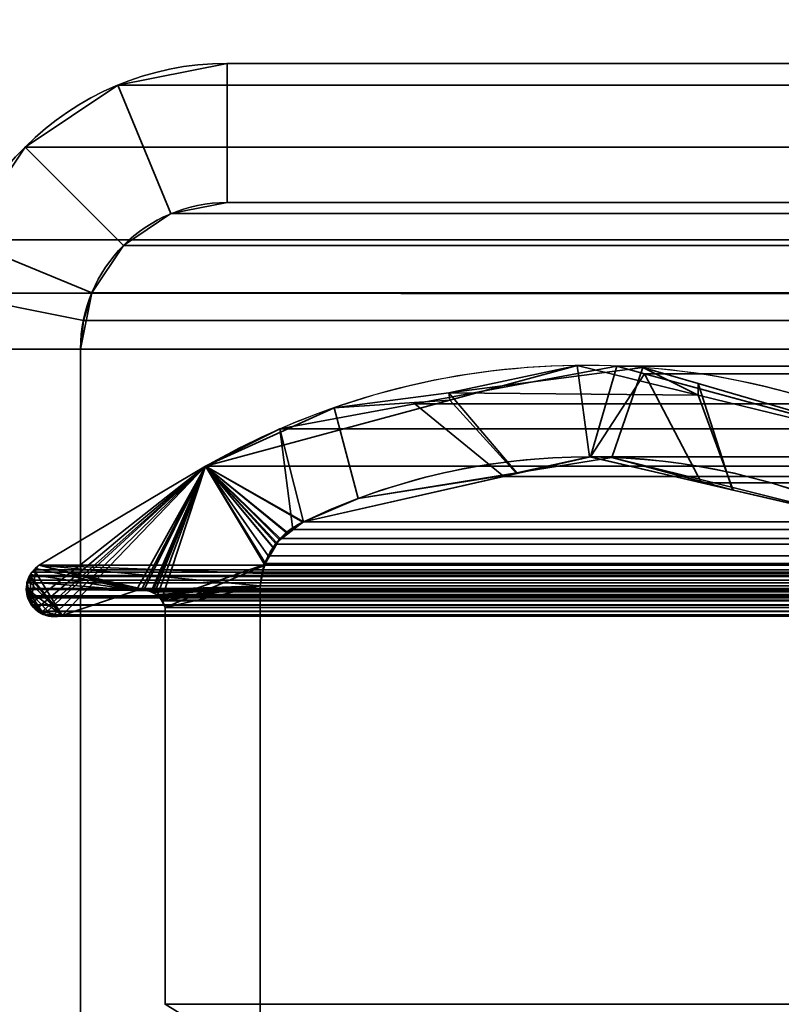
# Model space of a CAD drawing. Header units: millimetres. Extents: x -503 to 6703, y -110 to 193.
# Tile 373 of 656: x 1136.34 to 1144.55, y 7.35 to 17.97. Entities that reach past the tile are written whole.
import ezdxf

# ---------------------------------------------------------------- set-up
doc = ezdxf.new("R2010")
doc.units = ezdxf.units.MM
doc.layers.add('151', color=7, linetype='Continuous', true_color=0xffffff)

# ---------------------------------------------------------------- blocks, each defined once
blk = doc.blocks.new('UG_SURFACE_002')
at = {"layer": '151', "color": 252, "linetype": 'Continuous', "lineweight": 35}
for points in [[(2052.5, -14, 2212.25), (2052.5, 174.4, 2212.25), (947.5, 174.4, 2212.25), (947.5, -14, 2212.25)], [(1097.5, -14, 2062.25), (1097.5, 174.4, 2062.25), (1902.5, 174.4, 2062.25), (1902.5, -14, 2062.25)]]:
    blk.add_3dface(points, dxfattribs=at)
blk = doc.blocks.new('UG_SURFACE_166')
at = {"layer": '151', "color": 252, "linetype": 'Continuous', "lineweight": 35}
for points in [[(1138.58, 17.5, 2018.67), (1138.58, 17.5, -7.75), (1137.401, 17.266, -7.75), (1137.401, 17.266, 2019.849)], [(1138.58, 17.5, 2018.67), (1137.401, 17.266, 2019.849), (1137.975, 15.88, 2019.275), (1138.58, 16, 2018.67)], [(1138.58, 16, -7.75), (1137.975, 15.88, -7.75), (1137.401, 17.266, -7.75), (1138.58, 17.5, -7.75)], [(1138.58, 17.5, 2018.67), (1146.533, 17.5, 2010.717), (1146.533, 17.5, -7.75), (1138.58, 17.5, -7.75)], [(1138.58, 16, 2018.67), (1146.533, 16, 2010.717), (1146.533, 17.5, 2010.717), (1138.58, 17.5, 2018.67)], [(1138.58, 17.5, -7.75), (1146.533, 17.5, -7.75), (1146.533, 16, -7.75), (1138.58, 16, -7.75)], [(1137.401, 17.266, 2019.849), (1137.401, 17.266, -7.75), (1136.402, 16.598, -7.75), (1136.402, 16.598, 2020.848)], [(1137.401, 17.266, 2019.849), (1136.402, 16.598, 2020.848), (1137.463, 15.537, 2019.787), (1137.975, 15.88, 2019.275)], [(1137.975, 15.88, -7.75), (1137.463, 15.537, -7.75), (1136.402, 16.598, -7.75), (1137.401, 17.266, -7.75)], [(1136.402, 16.598, 2020.848), (1136.402, 16.598, -7.75), (1135.734, 15.599, -7.75), (1135.734, 15.599, 2021.516)], [(1137.12, 15.025, 2020.13), (1137.463, 15.537, 2019.787), (1136.402, 16.598, 2020.848), (1135.734, 15.599, 2021.516)], [(1135.734, 15.599, -7.75), (1136.402, 16.598, -7.75), (1137.463, 15.537, -7.75), (1137.12, 15.025, -7.75)], [(1137.975, 15.88, 2019.275), (1137.975, 15.88, -7.75), (1138.58, 16, -7.75), (1138.58, 16, 2018.67)], [(1138.58, 16, 2018.67), (1138.58, 16, -7.75), (1146.533, 16, -7.75), (1146.533, 16, 2010.717)], [(1137.463, 15.537, 2019.787), (1137.463, 15.537, -7.75), (1137.975, 15.88, -7.75), (1137.975, 15.88, 2019.275)], [(1135.5, 14.42, -7.75), (1135.734, 15.599, -7.75), (1137.12, 15.025, -7.75), (1137, 14.42, -7.75)], [(1137.03, 14.728, 2020.22), (1137.12, 15.025, 2020.13), (1135.734, 15.599, 2021.516), (1135.559, 15.021, 2021.691)], [(1137.12, 15.025, 2020.13), (1137.12, 15.025, -7.75), (1137.463, 15.537, -7.75), (1137.463, 15.537, 2019.787)], [(1137, 14.42, 2020.25), (1137.03, 14.728, 2020.22), (1135.559, 15.021, 2021.691), (1135.5, 14.42, 2021.75)], [(1137, 14.42, -7.75), (1137.12, 15.025, -7.75), (1137.12, 15.025, 2020.13)], [(1137.12, 15.025, 2020.13), (1137.03, 14.728, 2020.22), (1137, 14.42, -7.75)], [(1137.03, 14.728, 2020.22), (1137, 14.42, 2020.25), (1137, 14.42, -7.75)], [(1135.5, 14.42, 2021.75), (1135.5, -25.92, 2021.75), (1137, -25.92, 2020.25), (1137, 14.42, 2020.25)], [(1137, 14.42, -7.75), (1137, -25.92, -7.75), (1135.5, -25.92, -7.75), (1135.5, 14.42, -7.75)], [(1137, 14.42, -7.75), (1137, -13, 1106), (1137, -13, 1072.25)], [(1137, 14.42, -7.75), (1137, -13, 1152), (1137, -13, 1106)], [(1137, -13, 1072.25), (1137, -13, 1026.25), (1137, 14.42, -7.75)], [(1137, -13, 1026.25), (1137, -13.152, 1025.485), (1137, 14.42, -7.75)], [(1137, 14.42, -7.75), (1137, -25.92, 673.339), (1137, -25.92, 332.794)], [(1137, 14.42, 2020.25), (1137, -13.152, 1152.765), (1137, -13, 1152)], [(1137, -25.92, 673.339), (1137, 14.42, -7.75), (1137, -13.586, 1024.836)], [(1137, 14.42, 2020.25), (1137, -13.586, 1153.414), (1137, -13.152, 1152.765)], [(1137, -13, 1152), (1137, 14.42, -7.75), (1137, 14.42, 2020.25)], [(1137, -25.92, 332.794), (1137, -25.92, -7.75), (1137, 14.42, -7.75)], [(1137, -13.152, 1025.485), (1137, -13.586, 1024.836), (1137, 14.42, -7.75)], [(1137, 14.42, 2020.25), (1137, -24.765, 1153.848), (1137, -24, 1154)], [(1137, 14.42, 2020.25), (1137, -15, 1154), (1137, -14.235, 1153.848)], [(1137, 14.42, 2020.25), (1137, -25.414, 1153.414), (1137, -24.765, 1153.848)], [(1137, -24, 1154), (1137, -15, 1154), (1137, 14.42, 2020.25)], [(1137, 14.42, 2020.25), (1137, -25.92, 1694.972), (1137, -25.92, 1354.428)], [(1137, -14.235, 1153.848), (1137, -13.586, 1153.414), (1137, 14.42, 2020.25)], [(1137, 14.42, 2020.25), (1137, -25.92, 2020.25), (1137, -25.92, 1694.972)], [(1137, -25.92, 1354.428), (1137, -25.92, 1152.56), (1137, -25.848, 1152.765), (1137, 14.42, 2020.25)], [(1137, -25.848, 1152.765), (1137, -25.414, 1153.414), (1137, 14.42, 2020.25)]]:
    blk.add_3dface(points, dxfattribs=at)
blk = doc.blocks.new('UG_SURFACE_167')
at = {"layer": '151', "color": 252, "linetype": 'Continuous', "lineweight": 35}
for points in [[(1138.58, 17.5, 2018.67), (1138.58, 17.5, -7.75), (1137.401, 17.266, -7.75), (1137.401, 17.266, 2019.849)], [(1138.58, 17.5, 2018.67), (1137.401, 17.266, 2019.849), (1137.975, 15.88, 2019.275), (1138.58, 16, 2018.67)], [(1138.58, 16, -7.75), (1137.975, 15.88, -7.75), (1137.401, 17.266, -7.75), (1138.58, 17.5, -7.75)], [(1138.58, 17.5, 2018.67), (1146.533, 17.5, 2010.717), (1146.533, 17.5, -7.75), (1138.58, 17.5, -7.75)], [(1138.58, 16, 2018.67), (1146.533, 16, 2010.717), (1146.533, 17.5, 2010.717), (1138.58, 17.5, 2018.67)], [(1138.58, 17.5, -7.75), (1146.533, 17.5, -7.75), (1146.533, 16, -7.75), (1138.58, 16, -7.75)], [(1137.401, 17.266, 2019.849), (1137.401, 17.266, -7.75), (1136.402, 16.598, -7.75), (1136.402, 16.598, 2020.848)], [(1137.401, 17.266, 2019.849), (1136.402, 16.598, 2020.848), (1137.463, 15.537, 2019.787), (1137.975, 15.88, 2019.275)], [(1137.975, 15.88, -7.75), (1137.463, 15.537, -7.75), (1136.402, 16.598, -7.75), (1137.401, 17.266, -7.75)], [(1136.402, 16.598, 2020.848), (1136.402, 16.598, -7.75), (1135.734, 15.599, -7.75), (1135.734, 15.599, 2021.516)], [(1137.12, 15.025, 2020.13), (1137.463, 15.537, 2019.787), (1136.402, 16.598, 2020.848), (1135.734, 15.599, 2021.516)], [(1135.734, 15.599, -7.75), (1136.402, 16.598, -7.75), (1137.463, 15.537, -7.75), (1137.12, 15.025, -7.75)], [(1137.975, 15.88, 2019.275), (1137.975, 15.88, -7.75), (1138.58, 16, -7.75), (1138.58, 16, 2018.67)], [(1138.58, 16, 2018.67), (1138.58, 16, -7.75), (1146.533, 16, -7.75), (1146.533, 16, 2010.717)], [(1137.463, 15.537, 2019.787), (1137.463, 15.537, -7.75), (1137.975, 15.88, -7.75), (1137.975, 15.88, 2019.275)], [(1135.5, 14.42, -7.75), (1135.734, 15.599, -7.75), (1137.12, 15.025, -7.75), (1137, 14.42, -7.75)], [(1137.03, 14.728, 2020.22), (1137.12, 15.025, 2020.13), (1135.734, 15.599, 2021.516), (1135.559, 15.021, 2021.691)], [(1137.12, 15.025, 2020.13), (1137.12, 15.025, -7.75), (1137.463, 15.537, -7.75), (1137.463, 15.537, 2019.787)], [(1137, 14.42, 2020.25), (1137.03, 14.728, 2020.22), (1135.559, 15.021, 2021.691), (1135.5, 14.42, 2021.75)], [(1137, 14.42, -7.75), (1137.12, 15.025, -7.75), (1137.12, 15.025, 2020.13)], [(1137.12, 15.025, 2020.13), (1137.03, 14.728, 2020.22), (1137, 14.42, -7.75)], [(1137.03, 14.728, 2020.22), (1137, 14.42, 2020.25), (1137, 14.42, -7.75)], [(1135.5, 14.42, 2021.75), (1135.5, -25.92, 2021.75), (1137, -25.92, 2020.25), (1137, 14.42, 2020.25)], [(1137, 14.42, -7.75), (1137, -25.92, -7.75), (1135.5, -25.92, -7.75), (1135.5, 14.42, -7.75)], [(1137, 14.42, -7.75), (1137, -13, 1106), (1137, -13, 1072.25)], [(1137, 14.42, -7.75), (1137, -13, 1152), (1137, -13, 1106)], [(1137, -13, 1072.25), (1137, -13, 1026.25), (1137, 14.42, -7.75)], [(1137, -13, 1026.25), (1137, -13.152, 1025.485), (1137, 14.42, -7.75)], [(1137, 14.42, -7.75), (1137, -25.92, 673.339), (1137, -25.92, 332.794)], [(1137, 14.42, 2020.25), (1137, -13.152, 1152.765), (1137, -13, 1152)], [(1137, -25.92, 673.339), (1137, 14.42, -7.75), (1137, -13.586, 1024.836)], [(1137, 14.42, 2020.25), (1137, -13.586, 1153.414), (1137, -13.152, 1152.765)], [(1137, -13, 1152), (1137, 14.42, -7.75), (1137, 14.42, 2020.25)], [(1137, -25.92, 332.794), (1137, -25.92, -7.75), (1137, 14.42, -7.75)], [(1137, -13.152, 1025.485), (1137, -13.586, 1024.836), (1137, 14.42, -7.75)], [(1137, 14.42, 2020.25), (1137, -24.765, 1153.848), (1137, -24, 1154)], [(1137, 14.42, 2020.25), (1137, -15, 1154), (1137, -14.235, 1153.848)], [(1137, 14.42, 2020.25), (1137, -25.414, 1153.414), (1137, -24.765, 1153.848)], [(1137, -24, 1154), (1137, -15, 1154), (1137, 14.42, 2020.25)], [(1137, 14.42, 2020.25), (1137, -25.92, 1694.972), (1137, -25.92, 1354.428)], [(1137, -14.235, 1153.848), (1137, -13.586, 1153.414), (1137, 14.42, 2020.25)], [(1137, 14.42, 2020.25), (1137, -25.92, 2020.25), (1137, -25.92, 1694.972)], [(1137, -25.92, 1354.428), (1137, -25.92, 1152.56), (1137, -25.848, 1152.765), (1137, 14.42, 2020.25)], [(1137, -25.848, 1152.765), (1137, -25.414, 1153.414), (1137, 14.42, 2020.25)]]:
    blk.add_3dface(points, dxfattribs=at)
blk = doc.blocks.new('UG_SURFACE_168')
at = {"layer": '151', "color": 252, "linetype": 'Continuous', "lineweight": 35}
for points in [[(1861.42, 17.5, 2018.67), (1138.58, 17.5, 2018.67), (1137.401, 17.266, 2019.849), (1862.599, 17.266, 2019.849)], [(1138.58, 16, 2018.67), (1137.975, 15.88, 2019.275), (1137.401, 17.266, 2019.849), (1138.58, 17.5, 2018.67)], [(1138.58, 17.5, 2018.67), (1861.42, 17.5, 2018.67), (1853.467, 17.5, 2010.717), (1146.533, 17.5, 2010.717)], [(1138.58, 17.5, 2018.67), (1146.533, 17.5, 2010.717), (1146.533, 16, 2010.717), (1138.58, 16, 2018.67)], [(1862.599, 17.266, 2019.849), (1137.401, 17.266, 2019.849), (1136.402, 16.598, 2020.848), (1863.598, 16.598, 2020.848)], [(1137.975, 15.88, 2019.275), (1137.463, 15.537, 2019.787), (1136.402, 16.598, 2020.848), (1137.401, 17.266, 2019.849)], [(1863.598, 16.598, 2020.848), (1136.402, 16.598, 2020.848), (1135.734, 15.599, 2021.516), (1864.266, 15.599, 2021.516)], [(1135.734, 15.599, 2021.516), (1136.402, 16.598, 2020.848), (1137.463, 15.537, 2019.787), (1137.12, 15.025, 2020.13)], [(1862.025, 15.88, 2019.275), (1137.975, 15.88, 2019.275), (1138.58, 16, 2018.67), (1861.42, 16, 2018.67)], [(1138.58, 16, 2018.67), (1146.533, 16, 2010.717), (1853.467, 16, 2010.717), (1861.42, 16, 2018.67)], [(1862.537, 15.537, 2019.787), (1137.463, 15.537, 2019.787), (1137.975, 15.88, 2019.275), (1862.025, 15.88, 2019.275)], [(1864.441, 15.021, 2021.691), (1864.266, 15.599, 2021.516), (1135.734, 15.599, 2021.516), (1135.559, 15.021, 2021.691)], [(1135.559, 15.021, 2021.691), (1135.734, 15.599, 2021.516), (1137.12, 15.025, 2020.13), (1137.03, 14.728, 2020.22)], [(1862.88, 15.025, 2020.13), (1137.12, 15.025, 2020.13), (1137.463, 15.537, 2019.787), (1862.537, 15.537, 2019.787)], [(1135.559, 15.021, 2021.691), (1135.5, 14.42, 2021.75), (1864.5, 14.42, 2021.75)], [(1135.5, 14.42, 2021.75), (1135.559, 15.021, 2021.691), (1137.03, 14.728, 2020.22), (1137, 14.42, 2020.25)], [(1135.559, 15.021, 2021.691), (1864.5, 14.42, 2021.75), (1864.441, 15.021, 2021.691)], [(1137.03, 14.728, 2020.22), (1137.12, 15.025, 2020.13), (1862.88, 15.025, 2020.13), (1862.97, 14.728, 2020.22)], [(1863, 14.42, 2020.25), (1137, 14.42, 2020.25), (1137.03, 14.728, 2020.22)], [(1862.97, 14.728, 2020.22), (1863, 14.42, 2020.25), (1137.03, 14.728, 2020.22)], [(1135.5, -25.92, 2021.75), (1864.5, -25.92, 2021.75), (1864.5, 14.42, 2021.75), (1135.5, 14.42, 2021.75)], [(1135.5, -25.92, 2021.75), (1135.5, 14.42, 2021.75), (1137, 14.42, 2020.25), (1137, -25.92, 2020.25)], [(1137, -25.92, 2020.25), (1137, 14.42, 2020.25), (1863, 14.42, 2020.25), (1863, -25.92, 2020.25)]]:
    blk.add_3dface(points, dxfattribs=at)
blk = doc.blocks.new('UG_SURFACE_196')
at = {"layer": '151', "color": 7, "linetype": 'Continuous', "lineweight": 35}
for points in [[(1140.969, 13.947, -7.75), (1142.354, 14.243, 2014.896), (1143.659, 13.923, 2013.591)], [(1140.969, 13.947, -7.75), (1140.98, 13.87, 2016.269), (1142.354, 14.243, 2014.896)], [(1141.698, 13.077, 2015.552), (1142.488, 13.256, 2014.762), (1142.354, 14.243, 2014.896), (1140.98, 13.87, 2016.269)], [(1143.659, 13.923, 2013.591), (1142.354, 14.243, 2014.896), (1142.488, 13.256, 2014.762), (1144.035, 12.898, 2013.215)], [(1143.659, 13.923, 2013.591), (1143.063, 14.22, -7.75), (1140.969, 13.947, -7.75)], [(1140.969, 13.947, -7.75), (1143.063, 14.22, -7.75), (1142.727, 13.252, -7.75), (1141.704, 13.085, -7.75)], [(1144.019, 12.929, -7.75), (1142.727, 13.252, -7.75), (1143.063, 14.22, -7.75), (1143.657, 14.047, -7.75)], [(1143.659, 13.923, 2013.591), (1143.657, 14.047, -7.75), (1143.063, 14.22, -7.75)], [(1143.657, 14.047, -7.75), (1143.659, 13.923, 2013.591), (1146.337, 13.267, 2010.913)], [(1146.337, 13.267, 2010.913), (1146.337, 13.267, -7.75), (1143.657, 14.047, -7.75)], [(1143.657, 14.047, -7.75), (1146.337, 13.267, -7.75), (1145.568, 12.543, -7.75), (1144.019, 12.929, -7.75)], [(1140.98, 13.87, 2016.269), (1140.969, 13.947, -7.75), (1139.735, 13.786, -7.75)], [(1141.704, 13.085, -7.75), (1139.991, 12.807, -7.75), (1139.735, 13.786, -7.75), (1140.969, 13.947, -7.75)], [(1144.035, 12.898, 2013.215), (1145.568, 12.543, 2011.682), (1146.337, 13.267, 2010.913), (1143.659, 13.923, 2013.591)], [(1138.348, 13.155, -7.75), (1138.348, 13.155, 2018.902), (1140.98, 13.87, 2016.269)], [(1140.98, 13.87, 2016.269), (1139.735, 13.786, -7.75), (1138.348, 13.155, -7.75)], [(1140.98, 13.87, 2016.269), (1138.348, 13.155, 2018.902), (1139.405, 12.557, 2017.845), (1141.698, 13.077, 2015.552)], [(1138.348, 13.155, -7.75), (1139.735, 13.786, -7.75), (1139.991, 12.807, -7.75), (1139.405, 12.557, -7.75)], [(1142.488, 13.256, 2014.762), (1141.698, 13.077, 2015.552), (1141.704, 13.085, -7.75)], [(1142.488, 13.256, 2014.762), (1141.704, 13.085, -7.75), (1142.727, 13.252, -7.75)], [(1144.035, 12.898, 2013.215), (1142.488, 13.256, 2014.762), (1142.727, 13.252, -7.75)], [(1142.727, 13.252, -7.75), (1144.019, 12.929, -7.75), (1144.035, 12.898, 2013.215)], [(1138.348, 13.155, 2018.902), (1136.464, 11.674, 2020.787), (1136.471, 11.658, 2020.779), (1136.522, 11.614, 2020.728)], [(1136.464, 11.674, 2020.787), (1138.348, 13.155, 2018.902), (1136.555, 12.088, 2020.694), (1136.517, 12.051, 2020.733)], [(1138.348, 13.155, 2018.902), (1136.522, 11.614, 2020.728), (1136.567, 11.573, 2020.683)], [(1136.555, 12.088, 2020.694), (1138.348, 13.155, 2018.902), (1138.348, 13.155, -7.75), (1136.555, 12.088, -7.75)], [(1139.086, 12.27, -7.75), (1138.979, 12.088, -7.75), (1136.555, 12.088, -7.75), (1138.348, 13.155, -7.75)], [(1136.567, 11.573, 2020.683), (1136.598, 11.558, 2020.652), (1136.603, 11.557, 2020.647), (1138.348, 13.155, 2018.902)], [(1138.348, 13.155, 2018.902), (1136.603, 11.557, 2020.647), (1136.701, 11.544, 2020.55)], [(1138.348, 13.155, 2018.902), (1136.701, 11.544, 2020.55), (1136.752, 11.537, 2020.498), (1136.803, 11.548, 2020.447)], [(1136.803, 11.548, 2020.447), (1137.6, 11.817, 2019.65), (1138.348, 13.155, 2018.902)], [(1137.6, 11.817, 2019.65), (1137.656, 11.826, 2019.594), (1138.348, 13.155, 2018.902)], [(1138.348, 13.155, 2018.902), (1137.656, 11.826, 2019.594), (1137.681, 11.821, 2019.569)], [(1138.348, 13.155, 2018.902), (1137.681, 11.821, 2019.569), (1137.76, 11.804, 2019.49)], [(1137.76, 11.804, 2019.49), (1137.777, 11.8, 2019.473), (1138.348, 13.155, 2018.902)], [(1138.348, 13.155, 2018.902), (1137.777, 11.8, 2019.473), (1137.796, 11.79, 2019.454)], [(1138.348, 13.155, 2018.902), (1137.796, 11.79, 2019.454), (1137.826, 11.76, 2019.424)], [(1137.826, 11.76, 2019.424), (1137.874, 11.715, 2019.376), (1138.348, 13.155, 2018.902)], [(1138.982, 12.095, 2018.268), (1138.348, 13.155, 2018.902), (1137.874, 11.715, 2019.376), (1137.877, 11.708, 2019.373)], [(1138.348, 13.155, -7.75), (1139.405, 12.557, -7.75), (1139.237, 12.434, -7.75)], [(1138.348, 13.155, -7.75), (1139.141, 12.365, -7.75), (1139.086, 12.27, -7.75)], [(1139.237, 12.434, -7.75), (1139.141, 12.365, -7.75), (1138.348, 13.155, -7.75)], [(1138.348, 13.155, 2018.902), (1139.395, 12.552, 2017.855), (1139.405, 12.557, 2017.845)], [(1138.348, 13.155, 2018.902), (1139.114, 12.333, 2018.136), (1139.235, 12.427, 2018.014)], [(1139.235, 12.427, 2018.014), (1139.395, 12.552, 2017.855), (1138.348, 13.155, 2018.902)], [(1138.348, 13.155, 2018.902), (1138.982, 12.095, 2018.268), (1139.08, 12.271, 2018.17)], [(1139.08, 12.271, 2018.17), (1139.114, 12.333, 2018.136), (1138.348, 13.155, 2018.902)], [(1141.698, 13.077, 2015.552), (1139.405, 12.557, 2017.845), (1139.991, 12.807, -7.75)], [(1139.991, 12.807, -7.75), (1141.704, 13.085, -7.75), (1141.698, 13.077, 2015.552)], [(1144.019, 12.929, -7.75), (1145.568, 12.543, -7.75), (1145.568, 12.543, 2011.682)], [(1145.568, 12.543, 2011.682), (1144.035, 12.898, 2013.215), (1144.019, 12.929, -7.75)], [(1139.405, 12.557, 2017.845), (1139.405, 12.557, -7.75), (1139.991, 12.807, -7.75)], [(1139.395, 12.552, 2017.855), (1139.235, 12.427, 2018.014), (1139.237, 12.434, -7.75)], [(1139.237, 12.434, -7.75), (1139.405, 12.557, -7.75), (1139.405, 12.557, 2017.845)], [(1139.405, 12.557, 2017.845), (1139.395, 12.552, 2017.855), (1139.237, 12.434, -7.75)], [(1139.235, 12.427, 2018.014), (1139.114, 12.333, 2018.136), (1139.141, 12.365, -7.75)], [(1139.141, 12.365, -7.75), (1139.237, 12.434, -7.75), (1139.235, 12.427, 2018.014)], [(1139.114, 12.333, 2018.136), (1139.08, 12.271, 2018.17), (1139.086, 12.27, -7.75)], [(1139.086, 12.27, -7.75), (1139.141, 12.365, -7.75), (1139.114, 12.333, 2018.136)], [(1138.979, 12.086, -7.75), (1138.979, 12.088, -7.75), (1139.08, 12.271, 2018.17)], [(1139.08, 12.271, 2018.17), (1138.982, 12.095, 2018.268), (1138.979, 12.086, -7.75)], [(1138.979, 12.088, -7.75), (1139.086, 12.27, -7.75), (1139.08, 12.271, 2018.17)], [(1136.464, 11.674, 2020.787), (1136.517, 12.051, 2020.733), (1136.467, 12.004, 2020.783), (1136.46, 11.988, 2020.79)], [(1136.461, 11.988, -7.75), (1136.46, 11.988, 2020.79), (1136.467, 12.004, 2020.783)], [(1137.6, 11.817, -7.75), (1136.461, 11.988, -7.75), (1136.467, 12.003, -7.75), (1136.518, 12.052, -7.75)], [(1136.467, 12.004, 2020.783), (1136.467, 12.003, -7.75), (1136.461, 11.988, -7.75)], [(1136.517, 12.051, 2020.733), (1136.518, 12.052, -7.75), (1136.467, 12.003, -7.75)], [(1136.467, 12.003, -7.75), (1136.467, 12.004, 2020.783), (1136.517, 12.051, 2020.733)], [(1136.518, 12.052, -7.75), (1136.517, 12.051, 2020.733), (1136.555, 12.088, 2020.694)], [(1136.555, 12.088, 2020.694), (1136.555, 12.088, -7.75), (1136.518, 12.052, -7.75)], [(1136.518, 12.052, -7.75), (1136.555, 12.088, -7.75), (1137.6, 11.817, -7.75)], [(1136.555, 12.088, -7.75), (1138.979, 12.088, -7.75), (1138.979, 12.086, -7.75)], [(1136.555, 12.088, -7.75), (1137.704, 11.823, -7.75), (1137.682, 11.822, -7.75)], [(1136.555, 12.088, -7.75), (1138.938, 11.866, -7.75), (1137.704, 11.823, -7.75)], [(1137.682, 11.822, -7.75), (1137.6, 11.817, -7.75), (1136.555, 12.088, -7.75)], [(1138.979, 12.086, -7.75), (1138.938, 11.866, -7.75), (1136.555, 12.088, -7.75)], [(1137.877, 11.708, 2019.373), (1137.911, 11.633, 2019.339), (1138.98, 12.086, 2018.27), (1138.982, 12.095, 2018.268)], [(1138.938, 11.866, 2018.312), (1138.98, 12.086, 2018.27), (1137.911, 11.633, 2019.339)], [(1138.938, 11.866, -7.75), (1138.979, 12.086, -7.75), (1138.98, 12.086, 2018.27)], [(1138.98, 12.086, 2018.27), (1138.938, 11.866, 2018.312), (1138.938, 11.866, -7.75)], [(1138.982, 12.095, 2018.268), (1138.98, 12.086, 2018.27), (1138.979, 12.086, -7.75)], [(1136.464, 11.674, 2020.787), (1136.425, 11.911, 2020.825), (1136.424, 11.909, 2020.826), (1136.415, 11.83, 2020.835)], [(1136.42, 11.83, -7.75), (1136.415, 11.83, 2020.835), (1136.424, 11.909, 2020.826)], [(1136.42, 11.892, -7.75), (1136.424, 11.909, 2020.826), (1136.425, 11.911, 2020.825)], [(1136.425, 11.911, 2020.825), (1136.428, 11.91, -7.75), (1136.42, 11.892, -7.75)], [(1137.6, 11.817, -7.75), (1136.42, 11.83, -7.75), (1136.42, 11.892, -7.75), (1136.428, 11.91, -7.75)], [(1136.424, 11.909, 2020.826), (1136.42, 11.892, -7.75), (1136.42, 11.83, -7.75)], [(1136.428, 11.91, -7.75), (1136.425, 11.911, 2020.825), (1136.46, 11.988, 2020.79)], [(1136.464, 11.674, 2020.787), (1136.46, 11.988, 2020.79), (1136.425, 11.911, 2020.825)], [(1136.46, 11.988, 2020.79), (1136.461, 11.988, -7.75), (1136.428, 11.91, -7.75)], [(1136.428, 11.91, -7.75), (1136.461, 11.988, -7.75), (1137.6, 11.817, -7.75)], [(1136.428, 11.745, 2020.822), (1136.415, 11.825, 2020.835), (1136.42, 11.83, -7.75)], [(1136.415, 11.825, 2020.835), (1136.415, 11.83, 2020.835), (1136.42, 11.83, -7.75)], [(1136.415, 11.83, 2020.835), (1136.415, 11.825, 2020.835), (1136.428, 11.745, 2020.822), (1136.464, 11.674, 2020.787)], [(1136.42, 11.83, -7.75), (1136.42, 11.774, -7.75), (1136.428, 11.745, 2020.822)], [(1136.42, 11.83, -7.75), (1136.7, 11.536, -7.75), (1136.693, 11.535, -7.75), (1136.604, 11.561, -7.75)], [(1136.42, 11.83, -7.75), (1137.6, 11.817, -7.75), (1136.803, 11.548, -7.75), (1136.7, 11.536, -7.75)], [(1136.42, 11.774, -7.75), (1136.42, 11.83, -7.75), (1136.604, 11.561, -7.75)], [(1137.6, 11.817, 2019.65), (1136.803, 11.548, 2020.447), (1136.803, 11.548, -7.75), (1137.6, 11.817, -7.75)], [(1137.681, 11.821, 2019.569), (1137.656, 11.826, 2019.594), (1137.6, 11.817, -7.75)], [(1137.656, 11.826, 2019.594), (1137.6, 11.817, 2019.65), (1137.6, 11.817, -7.75)], [(1137.6, 11.817, -7.75), (1137.682, 11.822, -7.75), (1137.681, 11.821, 2019.569)], [(1137.681, 11.821, 2019.569), (1137.682, 11.822, -7.75), (1137.704, 11.823, -7.75)], [(1137.76, 11.804, 2019.49), (1137.681, 11.821, 2019.569), (1137.704, 11.823, -7.75)], [(1137.759, 11.804, -7.75), (1137.704, 11.823, -7.75), (1138.938, 11.866, -7.75)], [(1137.704, 11.823, -7.75), (1137.759, 11.804, -7.75), (1137.76, 11.804, 2019.49)], [(1138.938, 11.866, -7.75), (1137.791, 11.793, -7.75), (1137.759, 11.804, -7.75)], [(1137.796, 11.79, 2019.454), (1137.759, 11.804, -7.75), (1137.791, 11.793, -7.75)], [(1137.796, 11.79, 2019.454), (1137.777, 11.8, 2019.473), (1137.759, 11.804, -7.75)], [(1137.777, 11.8, 2019.473), (1137.76, 11.804, 2019.49), (1137.759, 11.804, -7.75)], [(1137.825, 11.762, -7.75), (1137.791, 11.793, -7.75), (1138.938, 11.866, -7.75)], [(1137.791, 11.793, -7.75), (1137.825, 11.762, -7.75), (1137.826, 11.76, 2019.424)], [(1137.826, 11.76, 2019.424), (1137.796, 11.79, 2019.454), (1137.791, 11.793, -7.75)], [(1138.938, 11.866, -7.75), (1137.867, 11.724, -7.75), (1137.825, 11.762, -7.75)], [(1138.938, 11.866, -7.75), (1137.911, 11.633, -7.75), (1137.876, 11.707, -7.75), (1137.867, 11.724, -7.75)], [(1138.938, 11.866, -7.75), (1138.938, 6.719, -7.75), (1137.911, 7.354, -7.75), (1137.911, 11.633, -7.75)], [(1138.938, 6.719, 2018.312), (1138.938, 11.866, 2018.312), (1137.911, 11.633, 2019.339), (1137.911, 7.354, 2019.339)], [(1138.938, 6.719, -7.75), (1138.938, 11.866, -7.75), (1138.938, 11.866, 2018.312), (1138.938, 6.719, 2018.312)], [(1136.42, 11.774, -7.75), (1136.428, 11.745, -7.75), (1136.428, 11.745, 2020.822)], [(1136.604, 11.561, -7.75), (1136.467, 11.675, -7.75), (1136.428, 11.745, -7.75), (1136.42, 11.774, -7.75)], [(1136.428, 11.745, -7.75), (1136.467, 11.675, -7.75), (1136.464, 11.674, 2020.787)], [(1136.464, 11.674, 2020.787), (1136.428, 11.745, 2020.822), (1136.428, 11.745, -7.75)], [(1137.874, 11.715, 2019.376), (1137.825, 11.762, -7.75), (1137.867, 11.724, -7.75)], [(1137.874, 11.715, 2019.376), (1137.826, 11.76, 2019.424), (1137.825, 11.762, -7.75)], [(1137.867, 11.724, -7.75), (1137.876, 11.707, -7.75), (1137.877, 11.708, 2019.373)], [(1137.877, 11.708, 2019.373), (1137.874, 11.715, 2019.376), (1137.867, 11.724, -7.75)], [(1137.911, 11.633, 2019.339), (1137.877, 11.708, 2019.373), (1137.876, 11.707, -7.75)], [(1137.876, 11.707, -7.75), (1137.911, 11.633, -7.75), (1137.911, 11.633, 2019.339)], [(1136.471, 11.658, 2020.779), (1136.464, 11.674, 2020.787), (1136.467, 11.675, -7.75)], [(1136.467, 11.675, -7.75), (1136.489, 11.637, -7.75), (1136.471, 11.658, 2020.779)], [(1136.467, 11.675, -7.75), (1136.604, 11.561, -7.75), (1136.575, 11.569, -7.75), (1136.522, 11.611, -7.75)], [(1136.522, 11.611, -7.75), (1136.489, 11.637, -7.75), (1136.467, 11.675, -7.75)], [(1136.522, 11.614, 2020.728), (1136.471, 11.658, 2020.779), (1136.489, 11.637, -7.75)], [(1136.489, 11.637, -7.75), (1136.522, 11.611, -7.75), (1136.522, 11.614, 2020.728)], [(1136.567, 11.573, 2020.683), (1136.522, 11.614, 2020.728), (1136.522, 11.611, -7.75)], [(1136.522, 11.611, -7.75), (1136.575, 11.569, -7.75), (1136.567, 11.573, 2020.683)], [(1136.598, 11.558, 2020.652), (1136.567, 11.573, 2020.683), (1136.575, 11.569, -7.75)], [(1137.911, 7.354, 2019.339), (1137.911, 11.633, 2019.339), (1137.911, 11.633, -7.75), (1137.911, 7.354, -7.75)], [(1136.575, 11.569, -7.75), (1136.604, 11.561, -7.75), (1136.603, 11.557, 2020.647)], [(1136.603, 11.557, 2020.647), (1136.598, 11.558, 2020.652), (1136.575, 11.569, -7.75)], [(1136.701, 11.544, 2020.55), (1136.603, 11.557, 2020.647), (1136.604, 11.561, -7.75)], [(1136.604, 11.561, -7.75), (1136.693, 11.535, -7.75), (1136.701, 11.544, 2020.55)], [(1136.693, 11.535, -7.75), (1136.7, 11.536, -7.75), (1136.701, 11.544, 2020.55)], [(1136.7, 11.536, -7.75), (1136.803, 11.548, -7.75), (1136.803, 11.548, 2020.447)], [(1136.803, 11.548, 2020.447), (1136.752, 11.537, 2020.498), (1136.7, 11.536, -7.75)], [(1136.752, 11.537, 2020.498), (1136.701, 11.544, 2020.55), (1136.7, 11.536, -7.75)]]:
    blk.add_3dface(points, dxfattribs=at)
blk = doc.blocks.new('UG_SURFACE_197')
at = {"layer": '151', "color": 7, "linetype": 'Continuous', "lineweight": 35}
for points in [[(1140.605, 13.83, 2016.645), (1142.781, 14.236, 2014.469), (1142.499, 13.256, 2014.75), (1141.564, 13.045, 2015.686)], [(1140.605, 13.83, 2016.645), (1859.395, 13.83, 2016.645), (1857.219, 14.236, 2014.469)], [(1142.781, 14.236, 2014.469), (1140.605, 13.83, 2016.645), (1857.219, 14.236, 2014.469)], [(1142.499, 13.256, 2014.75), (1142.781, 14.236, 2014.469), (1143.081, 14.154, 2014.169)], [(1857.219, 14.236, 2014.469), (1856.919, 14.154, 2014.169), (1143.081, 14.154, 2014.169), (1142.781, 14.236, 2014.469)], [(1143.695, 12.978, 2013.555), (1142.499, 13.256, 2014.75), (1143.081, 14.154, 2014.169)], [(1143.081, 14.154, 2014.169), (1145.569, 13.476, 2011.681), (1145.568, 12.543, 2011.682), (1143.695, 12.978, 2013.555)], [(1143.081, 14.154, 2014.169), (1856.919, 14.154, 2014.169), (1854.431, 13.476, 2011.681), (1145.569, 13.476, 2011.681)], [(1141.564, 13.045, 2015.686), (1139.405, 12.557, 2017.845), (1139.15, 13.558, 2018.1), (1140.605, 13.83, 2016.645)], [(1860.85, 13.558, 2018.1), (1859.395, 13.83, 2016.645), (1140.605, 13.83, 2016.645), (1139.15, 13.558, 2018.1)], [(1139.29, 12.475, 2017.96), (1139.153, 12.377, 2018.097), (1138.348, 13.155, 2018.902), (1139.15, 13.558, 2018.1)], [(1139.15, 13.558, 2018.1), (1138.348, 13.155, 2018.902), (1861.652, 13.155, 2018.902)], [(1139.15, 13.558, 2018.1), (1139.405, 12.557, 2017.845), (1139.29, 12.475, 2017.96)], [(1139.15, 13.558, 2018.1), (1861.652, 13.155, 2018.902), (1860.85, 13.558, 2018.1)], [(1858.436, 13.048, 2015.686), (1141.564, 13.045, 2015.686), (1142.499, 13.256, 2014.75)], [(1142.499, 13.256, 2014.75), (1143.695, 12.978, 2013.555), (1856.288, 13.119, 2013.538)], [(1856.288, 13.119, 2013.538), (1857.522, 13.256, 2014.772), (1142.499, 13.256, 2014.75)], [(1857.522, 13.256, 2014.772), (1858.436, 13.048, 2015.686), (1142.499, 13.256, 2014.75)], [(1138.993, 12.107, 2018.257), (1138.955, 11.998, 2018.295), (1136.555, 12.088, 2020.694), (1138.348, 13.155, 2018.902)], [(1863.445, 12.088, 2020.694), (1861.652, 13.155, 2018.902), (1138.348, 13.155, 2018.902), (1136.555, 12.088, 2020.694)], [(1138.348, 13.155, 2018.902), (1139.022, 12.19, 2018.228), (1138.993, 12.107, 2018.257)], [(1138.348, 13.155, 2018.902), (1139.153, 12.377, 2018.097), (1139.11, 12.316, 2018.14)], [(1139.11, 12.316, 2018.14), (1139.022, 12.19, 2018.228), (1138.348, 13.155, 2018.902)], [(1855.977, 13.084, 2013.227), (1856.288, 13.119, 2013.538), (1143.695, 12.978, 2013.555)], [(1855.977, 13.084, 2013.227), (1143.695, 12.978, 2013.555), (1145.568, 12.543, 2011.682)], [(1860.595, 12.557, 2017.845), (1139.405, 12.557, 2017.845), (1141.564, 13.045, 2015.686)], [(1141.564, 13.045, 2015.686), (1858.436, 13.048, 2015.686), (1860.595, 12.557, 2017.845)], [(1139.29, 12.475, 2017.96), (1139.405, 12.557, 2017.845), (1860.595, 12.557, 2017.845)], [(1860.595, 12.557, 2017.845), (1860.713, 12.484, 2017.963), (1139.29, 12.475, 2017.96)], [(1860.77, 12.449, 2018.02), (1139.11, 12.316, 2018.14), (1139.153, 12.377, 2018.097)], [(1860.77, 12.449, 2018.02), (1860.89, 12.313, 2018.14), (1139.11, 12.316, 2018.14)], [(1139.153, 12.377, 2018.097), (1139.29, 12.475, 2017.96), (1860.713, 12.484, 2017.963)], [(1860.713, 12.484, 2017.963), (1860.77, 12.449, 2018.02), (1139.153, 12.377, 2018.097)], [(1139.022, 12.19, 2018.228), (1139.11, 12.316, 2018.14), (1860.89, 12.313, 2018.14)], [(1860.942, 12.254, 2018.192), (1138.993, 12.107, 2018.257), (1139.022, 12.19, 2018.228)], [(1860.942, 12.254, 2018.192), (1861.01, 12.108, 2018.26), (1138.993, 12.107, 2018.257)], [(1860.89, 12.313, 2018.14), (1860.942, 12.254, 2018.192), (1139.022, 12.19, 2018.228)], [(1138.955, 11.998, 2018.295), (1138.993, 12.107, 2018.257), (1861.01, 12.108, 2018.26)], [(1861.01, 12.108, 2018.26), (1861.025, 12.075, 2018.275), (1138.955, 11.998, 2018.295)], [(1136.452, 11.978, 2020.798), (1136.476, 12.015, 2020.774), (1136.501, 12.038, 2020.749), (1136.803, 11.548, 2020.447)], [(1863.552, 11.965, 2020.802), (1136.476, 12.015, 2020.774), (1136.452, 11.978, 2020.798)], [(1136.501, 12.038, 2020.749), (1136.476, 12.015, 2020.774), (1863.533, 12.003, 2020.783)], [(1136.476, 12.015, 2020.774), (1863.552, 11.965, 2020.802), (1863.533, 12.003, 2020.783)], [(1136.501, 12.038, 2020.749), (1136.555, 12.088, 2020.694), (1137.6, 11.817, 2019.65), (1136.803, 11.548, 2020.447)], [(1136.555, 12.088, 2020.694), (1136.501, 12.038, 2020.749), (1863.498, 12.036, 2020.748)], [(1863.533, 12.003, 2020.783), (1863.498, 12.036, 2020.748), (1136.501, 12.038, 2020.749)], [(1136.555, 12.088, 2020.694), (1137.687, 11.82, 2019.563), (1137.614, 11.818, 2019.636)], [(1136.555, 12.088, 2020.694), (1138.938, 11.866, 2018.312), (1137.717, 11.821, 2019.533), (1137.687, 11.82, 2019.563)], [(1137.614, 11.818, 2019.636), (1137.6, 11.817, 2019.65), (1136.555, 12.088, 2020.694)], [(1138.955, 11.998, 2018.295), (1138.938, 11.866, 2018.312), (1136.555, 12.088, 2020.694)], [(1863.498, 12.036, 2020.748), (1863.445, 12.088, 2020.694), (1136.555, 12.088, 2020.694)], [(1861.062, 11.866, 2018.312), (1138.938, 11.866, 2018.312), (1138.955, 11.998, 2018.295)], [(1861.025, 12.075, 2018.275), (1861.062, 11.866, 2018.312), (1138.955, 11.998, 2018.295)], [(1136.803, 11.548, 2020.447), (1136.416, 11.838, 2020.834), (1136.422, 11.898, 2020.828), (1136.432, 11.926, 2020.818)], [(1136.422, 11.898, 2020.828), (1136.416, 11.838, 2020.834), (1863.585, 11.846, 2020.835)], [(1136.432, 11.926, 2020.818), (1136.422, 11.898, 2020.828), (1863.585, 11.846, 2020.835)], [(1136.432, 11.926, 2020.818), (1136.447, 11.966, 2020.803), (1136.803, 11.548, 2020.447)], [(1863.552, 11.965, 2020.802), (1136.447, 11.966, 2020.803), (1136.432, 11.926, 2020.818)], [(1136.432, 11.926, 2020.818), (1863.569, 11.932, 2020.819), (1863.552, 11.965, 2020.802)], [(1136.432, 11.926, 2020.818), (1863.57, 11.927, 2020.82), (1863.569, 11.932, 2020.819)], [(1863.585, 11.846, 2020.835), (1863.57, 11.927, 2020.82), (1136.432, 11.926, 2020.818)], [(1136.803, 11.548, 2020.447), (1136.447, 11.966, 2020.803), (1136.452, 11.978, 2020.798)], [(1136.452, 11.978, 2020.798), (1136.447, 11.966, 2020.803), (1863.552, 11.965, 2020.802)], [(1136.424, 11.758, 2020.826), (1136.415, 11.828, 2020.835), (1136.416, 11.838, 2020.834), (1136.432, 11.736, 2020.818)], [(1863.585, 11.838, 2020.835), (1136.416, 11.838, 2020.834), (1136.415, 11.828, 2020.835)], [(1136.415, 11.828, 2020.835), (1136.424, 11.758, 2020.826), (1863.585, 11.838, 2020.835)], [(1136.416, 11.838, 2020.834), (1863.585, 11.838, 2020.835), (1863.585, 11.846, 2020.835)], [(1136.416, 11.838, 2020.834), (1136.473, 11.658, 2020.777), (1136.469, 11.662, 2020.781), (1136.432, 11.736, 2020.818)], [(1136.416, 11.838, 2020.834), (1136.803, 11.548, 2020.447), (1136.539, 11.592, 2020.711), (1136.473, 11.658, 2020.777)], [(1863.584, 11.809, 2020.834), (1863.585, 11.838, 2020.835), (1136.424, 11.758, 2020.826)], [(1863.584, 11.809, 2020.834), (1136.424, 11.758, 2020.826), (1136.428, 11.745, 2020.822)], [(1136.428, 11.745, 2020.822), (1863.572, 11.745, 2020.822), (1863.584, 11.809, 2020.834)], [(1862.4, 11.817, 2019.65), (1863.197, 11.548, 2020.447), (1136.803, 11.548, 2020.447), (1137.6, 11.817, 2019.65)], [(1862.4, 11.817, 2019.65), (1137.6, 11.817, 2019.65), (1137.614, 11.818, 2019.636)], [(1862.323, 11.826, 2019.573), (1137.614, 11.818, 2019.636), (1137.687, 11.82, 2019.563)], [(1862.323, 11.826, 2019.573), (1862.386, 11.819, 2019.635), (1137.614, 11.818, 2019.636)], [(1137.614, 11.818, 2019.636), (1862.386, 11.819, 2019.635), (1862.4, 11.817, 2019.65)], [(1137.687, 11.82, 2019.563), (1862.313, 11.823, 2019.563), (1862.323, 11.826, 2019.573)], [(1862.313, 11.823, 2019.563), (1137.687, 11.82, 2019.563), (1137.717, 11.821, 2019.533)], [(1137.76, 11.8, 2019.49), (1137.717, 11.821, 2019.533), (1138.938, 11.866, 2018.312)], [(1137.717, 11.821, 2019.533), (1862.239, 11.799, 2019.49), (1862.313, 11.823, 2019.563)], [(1137.717, 11.821, 2019.533), (1137.76, 11.8, 2019.49), (1862.239, 11.799, 2019.49)], [(1138.938, 11.866, 2018.312), (1137.826, 11.768, 2019.423), (1137.818, 11.772, 2019.432), (1137.76, 11.8, 2019.49)], [(1862.199, 11.786, 2019.449), (1137.76, 11.8, 2019.49), (1137.818, 11.772, 2019.432)], [(1862.199, 11.786, 2019.449), (1862.239, 11.799, 2019.49), (1137.76, 11.8, 2019.49)], [(1137.818, 11.772, 2019.432), (1862.183, 11.77, 2019.433), (1862.199, 11.786, 2019.449)], [(1137.88, 11.705, 2019.37), (1137.873, 11.713, 2019.377), (1137.826, 11.768, 2019.423), (1138.938, 11.866, 2018.312)], [(1138.938, 11.866, 2018.312), (1137.911, 11.633, 2019.339), (1137.88, 11.705, 2019.37)], [(1137.911, 7.354, 2019.339), (1137.911, 11.633, 2019.339), (1138.938, 11.866, 2018.312), (1138.938, 6.719, 2018.312)], [(1138.938, 6.719, 2018.312), (1138.938, 11.866, 2018.312), (1861.062, 11.866, 2018.312), (1861.062, 6.719, 2018.312)], [(1136.432, 11.736, 2020.818), (1136.428, 11.745, 2020.822), (1136.424, 11.758, 2020.826)], [(1136.432, 11.736, 2020.818), (1863.568, 11.736, 2020.818), (1863.572, 11.745, 2020.822), (1136.428, 11.745, 2020.822)], [(1863.531, 11.662, 2020.781), (1136.432, 11.736, 2020.818), (1136.469, 11.662, 2020.781)], [(1863.531, 11.662, 2020.781), (1863.568, 11.736, 2020.818), (1136.432, 11.736, 2020.818)], [(1862.183, 11.77, 2019.433), (1137.818, 11.772, 2019.432), (1137.826, 11.768, 2019.423)], [(1137.826, 11.768, 2019.423), (1862.127, 11.713, 2019.377), (1862.183, 11.77, 2019.433)], [(1137.826, 11.768, 2019.423), (1137.873, 11.713, 2019.377), (1862.127, 11.713, 2019.377)], [(1862.12, 11.706, 2019.37), (1137.873, 11.713, 2019.377), (1137.88, 11.705, 2019.37)], [(1862.12, 11.706, 2019.37), (1862.127, 11.713, 2019.377), (1137.873, 11.713, 2019.377)], [(1137.88, 11.705, 2019.37), (1862.089, 11.633, 2019.339), (1862.12, 11.706, 2019.37)], [(1137.88, 11.705, 2019.37), (1137.911, 11.633, 2019.339), (1862.089, 11.633, 2019.339)], [(1136.469, 11.662, 2020.781), (1136.473, 11.658, 2020.777), (1863.528, 11.658, 2020.777), (1863.531, 11.662, 2020.781)], [(1863.528, 11.658, 2020.777), (1136.473, 11.658, 2020.777), (1136.539, 11.592, 2020.711)], [(1136.539, 11.592, 2020.711), (1863.461, 11.591, 2020.711), (1863.528, 11.658, 2020.777)], [(1136.622, 11.555, 2020.628), (1136.541, 11.59, 2020.709), (1136.539, 11.592, 2020.711), (1136.803, 11.548, 2020.447)], [(1863.46, 11.59, 2020.71), (1136.539, 11.592, 2020.711), (1136.541, 11.59, 2020.709)], [(1863.46, 11.59, 2020.71), (1863.461, 11.591, 2020.711), (1136.539, 11.592, 2020.711)], [(1863.46, 11.59, 2020.71), (1136.541, 11.59, 2020.709), (1136.622, 11.555, 2020.628)], [(1136.622, 11.555, 2020.628), (1863.378, 11.555, 2020.628), (1863.46, 11.59, 2020.71)], [(1862.089, 7.354, 2019.339), (1862.089, 11.633, 2019.339), (1137.911, 11.633, 2019.339), (1137.911, 7.354, 2019.339)], [(1136.622, 11.555, 2020.628), (1136.803, 11.548, 2020.447), (1136.709, 11.543, 2020.541)], [(1136.709, 11.543, 2020.541), (1136.658, 11.54, 2020.592), (1136.622, 11.555, 2020.628)], [(1863.344, 11.54, 2020.594), (1136.622, 11.555, 2020.628), (1136.658, 11.54, 2020.592)], [(1863.344, 11.54, 2020.594), (1863.378, 11.555, 2020.628), (1136.622, 11.555, 2020.628)], [(1136.658, 11.54, 2020.592), (1136.709, 11.543, 2020.541), (1863.291, 11.541, 2020.541)], [(1863.291, 11.541, 2020.541), (1863.344, 11.54, 2020.594), (1136.658, 11.54, 2020.592)], [(1863.219, 11.542, 2020.469), (1136.709, 11.543, 2020.541), (1136.803, 11.548, 2020.447)], [(1863.219, 11.542, 2020.469), (1863.291, 11.541, 2020.541), (1136.709, 11.543, 2020.541)], [(1136.803, 11.548, 2020.447), (1863.197, 11.548, 2020.447), (1863.219, 11.542, 2020.469)]]:
    blk.add_3dface(points, dxfattribs=at)

msp = doc.modelspace()

# ---------------------------------------------------------------- linework, layer by layer
at = {"layer": '151', "color": 252, "linetype": 'Continuous', "lineweight": -3, "true_color": 0x939598}
for p, q in [((1146.533, 17.5, -7.75), (1138.58, 17.5, -7.75)), ((1138.58, 17.5, 2018.67), (1138.58, 17.5, -7.75)), ((1138.58, 17.5, 2018.67), (1146.533, 17.5, 2010.717)), ((1861.42, 17.5, 2018.67), (1138.58, 17.5, 2018.67)), ((1138.58, 17.5, 2018.67), (1146.533, 17.5, 2010.717)), ((1138.58, 17.5, 2018.67), (1138.58, 17.5, -7.75)), ((1138.58, 17.5, 2018.67), (1146.533, 17.5, 2010.717)), ((1146.533, 17.5, -7.75), (1138.58, 17.5, -7.75)), ((1146.533, 16, -7.75), (1138.58, 16, -7.75)), ((1146.533, 16, -7.75), (1138.58, 16, -7.75)), ((1138.58, 16, 2018.67), (1138.58, 16, -7.75)), ((1138.58, 16, 2018.67), (1146.533, 16, 2010.717)), ((1138.58, 16, 2018.67), (1138.58, 16, -7.75)), ((1138.58, 16, 2018.67), (1146.533, 16, 2010.717)), ((1861.42, 16, 2018.67), (1138.58, 16, 2018.67)), ((1138.58, 16, 2018.67), (1146.533, 16, 2010.717)), ((1864.5, 14.42, 2021.75), (1135.5, 14.42, 2021.75)), ((1137, -25.92, 2020.25), (1137, 14.42, 2020.25)), ((1137, 14.42, 2020.25), (1137, 14.42, -7.75)), ((1863, 14.42, 2020.25), (1137, 14.42, 2020.25)), ((1137, 14.42, -7.75), (1137, -25.92, -7.75)), ((1137, -25.92, 2020.25), (1137, 14.42, 2020.25)), ((1137, 14.42, 2020.25), (1137, 14.42, -7.75)), ((1137, 14.42, -7.75), (1137, -25.92, -7.75)), ((1137, -25.92, 2020.25), (1137, 14.42, 2020.25)), ((1136.555, 12.088, 2020.695), (1138.348, 13.155, 2018.902)), ((1136.555, 12.088, 2020.695), (1138.348, 13.155, 2018.902)), ((1136.555, 12.088, -7.75), (1138.348, 13.155, -7.75)), ((1861.652, 13.155, 2018.902), (1138.348, 13.155, 2018.902)), ((1138.348, 13.155, 2018.902), (1138.348, 13.155, -7.75)), ((1139.405, 12.557, 2017.845), (1860.595, 12.557, 2017.845)), ((1139.405, 12.557, -7.75), (1139.405, 12.557, 2017.845)), ((1136.555, 12.088, 2020.695), (1136.555, 12.088, -7.75)), ((1863.445, 12.088, 2020.695), (1136.555, 12.088, 2020.695)), ((1137.6, 11.817, -7.75), (1136.803, 11.548, -7.75)), ((1137.6, 11.817, 2019.65), (1136.803, 11.548, 2020.447)), ((1137.6, 11.817, 2019.65), (1136.803, 11.548, 2020.447)), ((1137.6, 11.817, 2019.65), (1137.6, 11.817, -7.75)), ((1862.4, 11.817, 2019.65), (1137.6, 11.817, 2019.65)), ((1138.938, 11.866, 2018.312), (1138.938, 6.719, 2018.312)), ((1138.938, 11.866, -7.75), (1138.938, 11.866, 2018.312)), ((1138.938, 6.719, -7.75), (1138.938, 11.866, -7.75)), ((1138.938, 11.866, 2018.312), (1861.062, 11.866, 2018.312)), ((1138.938, 11.866, 2018.312), (1138.938, 6.719, 2018.312)), ((1136.428, 11.745, 2020.822), (1136.428, 11.745, -7.75)), ((1863.572, 11.745, 2020.822), (1136.428, 11.745, 2020.822)), ((1137.911, 7.354, 2019.339), (1137.911, 11.633, 2019.339)), ((1137.911, 11.633, 2019.339), (1137.911, 11.633, -7.75)), ((1137.911, 7.354, 2019.339), (1137.911, 11.633, 2019.339)), ((1862.089, 11.633, 2019.339), (1137.911, 11.633, 2019.339)), ((1137.911, 7.354, -7.75), (1137.911, 11.633, -7.75)), ((1136.803, 11.548, 2020.447), (1136.803, 11.548, -7.75)), ((1863.197, 11.548, 2020.447), (1136.803, 11.548, 2020.447)), ((1137.911, 7.354, 2019.339), (1137.911, 7.354, -7.75)), ((1862.089, 7.354, 2019.339), (1137.911, 7.354, 2019.339))]:
    msp.add_line(p, q, dxfattribs=at)
for radius in [3.08, 3.08, 1.58, 1.58]:
    msp.add_arc((1138.58, 14.42, -7.75), radius, 90, 180, dxfattribs=at)
at = {"layer": '151', "color": 252, "linetype": 'Continuous', "lineweight": -3, "true_color": 0x939598, "extrusion": (-0.707107, -6.12323e-17, -0.707107)}
for major_axis in [(-3.08, 0, 3.08), (-3.08, 0, 3.08), (-3.08, 0, 3.08), (-1.58, 0, 1.58), (-1.58, 0, 1.58), (-1.58, 0, 1.58)]:
    msp.add_ellipse((1138.58, 14.42, 2018.67), major_axis=major_axis, ratio=0.707107, start_param=0, end_param=1.570796, dxfattribs=at)
at = {"layer": '151', "color": 252, "linetype": 'Continuous', "lineweight": -3, "true_color": 0x939598}
for points in [[(1146.337, 13.267, -7.75), (1143.833, 14.607, -7.75), (1140.815, 14.565, -7.75), (1138.348, 13.155, -7.75)], [(1146.337, 13.267, 2010.913), (1143.833, 14.607, 2013.417), (1140.815, 14.565, 2016.435), (1138.348, 13.155, 2018.902)], [(1145.568, 12.543, -7.75), (1143.623, 13.489, -7.75), (1141.353, 13.494, -7.75), (1139.405, 12.557, -7.75)], [(1139.405, 12.557, 2017.845), (1141.353, 13.494, 2015.897), (1143.623, 13.489, 2013.627), (1145.568, 12.543, 2011.682)], [(1139.405, 12.557, -7.75), (1139.131, 12.434, -7.75), (1138.95, 12.166, -7.75), (1138.938, 11.866, -7.75)], [(1138.938, 11.866, 2018.312), (1138.95, 12.166, 2018.3), (1139.131, 12.434, 2018.119), (1139.405, 12.557, 2017.845)], [(1136.555, 12.088, 2020.695), (1136.44, 12.016, 2020.81), (1136.388, 11.874, 2020.862), (1136.428, 11.745, 2020.822)], [(1136.555, 12.088, -7.75), (1136.44, 12.016, -7.75), (1136.388, 11.874, -7.75), (1136.428, 11.745, -7.75)], [(1137.6, 11.817, -7.75), (1137.734, 11.854, -7.75), (1137.872, 11.776, -7.75), (1137.911, 11.633, -7.75)], [(1137.911, 11.633, 2019.339), (1137.872, 11.776, 2019.378), (1137.734, 11.854, 2019.516), (1137.6, 11.817, 2019.65)], [(1136.428, 11.745, 2020.822), (1136.478, 11.587, 2020.772), (1136.645, 11.499, 2020.605), (1136.803, 11.548, 2020.447)], [(1136.428, 11.745, -7.75), (1136.478, 11.587, -7.75), (1136.645, 11.499, -7.75), (1136.803, 11.548, -7.75)]]:
    msp.add_open_spline(points, degree=3, dxfattribs=at)
for points, knots in [([(1146.337, 13.267, 2010.913), (1145.052, 13.954, 2012.198), (1143.701, 14.26, 2013.549), (1140.972, 14.225, 2016.278), (1139.621, 13.883, 2017.629), (1138.348, 13.155, 2018.902)], [0, 0, 0, 0, 0.5, 0.5, 1, 1, 1, 1]), ([(1145.568, 12.543, 2011.682), (1144.577, 13.025, 2012.673), (1143.534, 13.254, 2013.716), (1141.44, 13.258, 2015.81), (1140.397, 13.034, 2016.853), (1139.405, 12.557, 2017.845)], [0, 0, 0, 0, 0.5, 0.5, 1, 1, 1, 1]), ([(1139.405, 12.557, 2017.845), (1139.315, 12.516, 2017.935), (1139.228, 12.457, 2018.022), (1139.103, 12.324, 2018.147), (1139.058, 12.262, 2018.192), (1138.993, 12.132, 2018.257), (1138.969, 12.066, 2018.281), (1138.946, 11.955, 2018.304), (1138.94, 11.911, 2018.31), (1138.938, 11.866, 2018.312)], [0, 0, 0, 0, 0.396678, 0.396678, 0.657107, 0.657107, 0.869169, 0.869169, 1, 1, 1, 1]), ([(1136.555, 12.088, 2020.695), (1136.539, 12.078, 2020.711), (1136.524, 12.066, 2020.726), (1136.498, 12.041, 2020.752), (1136.486, 12.029, 2020.764), (1136.467, 12.004, 2020.783), (1136.459, 11.991, 2020.791), (1136.439, 11.954, 2020.811), (1136.428, 11.927, 2020.822), (1136.419, 11.887, 2020.831), (1136.417, 11.875, 2020.833), (1136.415, 11.852, 2020.835), (1136.414, 11.84, 2020.836), (1136.415, 11.804, 2020.835), (1136.418, 11.78, 2020.832), (1136.425, 11.754, 2020.825), (1136.427, 11.749, 2020.823), (1136.428, 11.745, 2020.822)], [0, 0, 0, 0, 0.171756, 0.171756, 0.308976, 0.308976, 0.426831, 0.426831, 0.636807, 0.636807, 0.719214, 0.719214, 0.800408, 0.800408, 0.966217, 0.966217, 1, 1, 1, 1]), ([(1137.6, 11.817, 2019.65), (1137.638, 11.828, 2019.612), (1137.678, 11.829, 2019.572), (1137.755, 11.813, 2019.495), (1137.793, 11.796, 2019.457), (1137.846, 11.751, 2019.404), (1137.865, 11.73, 2019.385), (1137.893, 11.684, 2019.357), (1137.904, 11.66, 2019.346), (1137.911, 11.633, 2019.339)], [0, 0, 0, 0, 0.322138, 0.322138, 0.644766, 0.644766, 0.835344, 0.835344, 1, 1, 1, 1]), ([(1136.428, 11.745, 2020.822), (1136.438, 11.714, 2020.812), (1136.452, 11.686, 2020.798), (1136.49, 11.632, 2020.76), (1136.515, 11.608, 2020.735), (1136.578, 11.564, 2020.672), (1136.618, 11.548, 2020.632), (1136.699, 11.532, 2020.551), (1136.742, 11.533, 2020.508), (1136.79, 11.544, 2020.46), (1136.796, 11.546, 2020.454), (1136.803, 11.548, 2020.447)], [0, 0, 0, 0, 0.166303, 0.166303, 0.373709, 0.373709, 0.660105, 0.660105, 0.952734, 0.952734, 1, 1, 1, 1])]:
    msp.add_open_spline(points, degree=3, knots=knots, dxfattribs=at)

# ---------------------------------------------------------------- block references
for name in ['UG_SURFACE_002', 'UG_SURFACE_166', 'UG_SURFACE_167', 'UG_SURFACE_168', 'UG_SURFACE_196', 'UG_SURFACE_197']:
    msp.add_blockref(name, (0, 0), dxfattribs=at)

doc.saveas('drawing.dxf')
